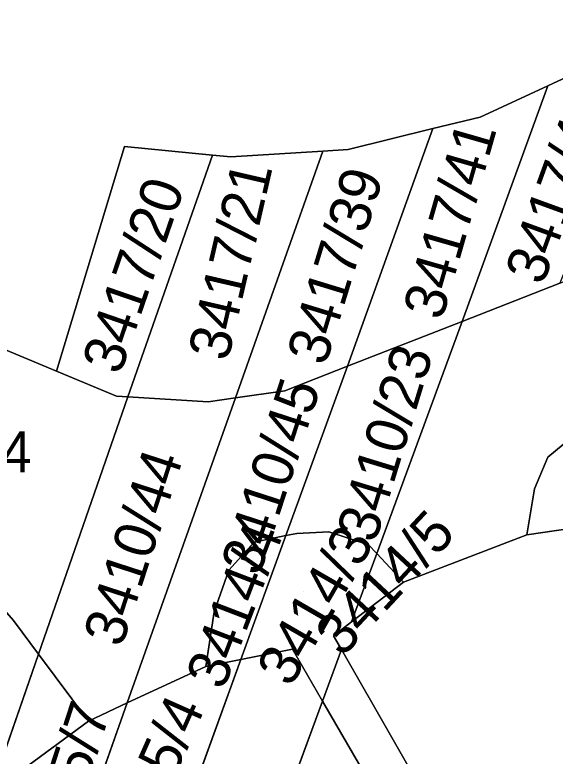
# Model space of a CAD drawing. Extents: x -262715 to -259381, y -1237238 to -1231182.
# Drawn here: x -261739.24 to -261713.05, y -1236168.6 to -1236132.68 of the extents above; entities that cross this region are included whole.
import ezdxf

# ---------------------------------------------------------------- set-up
doc = ezdxf.new("R2010")
doc.units = 0
for name, color, linetype in [('body_kn', 7, 'Continuous'), ('kladpar_druhypozemkov', 7, 'Continuous'), ('kladpar_hranice', 7, 'Continuous'), ('kladpar_parcelnecisla', 7, 'Continuous'), ('kladpar_plochy', 7, 'Continuous')]:
    doc.layers.add(name, color=color, linetype=linetype)

msp = doc.modelspace()

# ---------------------------------------------------------------- linework, layer by layer
at = {"layer": 'body_kn'}
for p, q in [((-261713.41, -1236136.11), (-261713.41, -1236136.11)), ((-261713.41, -1236136.11), (-261713.41, -1236136.11)), ((-261716.69, -1236137.63), (-261716.69, -1236137.63)), ((-261718.98, -1236138.19), (-261718.98, -1236138.19)), ((-261718.98, -1236138.19), (-261718.98, -1236138.19)), ((-261733.92, -1236139.06), (-261733.92, -1236139.06)), ((-261724.32, -1236139.28), (-261724.32, -1236139.28)), ((-261724.32, -1236139.28), (-261724.32, -1236139.28)), ((-261723.08, -1236139.2), (-261723.08, -1236139.2)), ((-261729.66, -1236139.47), (-261729.66, -1236139.47)), ((-261729.66, -1236139.47), (-261729.66, -1236139.47)), ((-261728.77, -1236139.56), (-261728.77, -1236139.56)), ((-261717.56, -1236147.53), (-261717.56, -1236147.53)), ((-261717.56, -1236147.53), (-261717.56, -1236147.53)), ((-261737.23, -1236149.94), (-261737.23, -1236149.94)), ((-261737.23, -1236149.94), (-261737.23, -1236149.94)), ((-261723.12, -1236149.7), (-261723.12, -1236149.7)), ((-261723.12, -1236149.7), (-261723.12, -1236149.7)), ((-261726.16, -1236150.89), (-261726.16, -1236150.89)), ((-261734.32, -1236151.15), (-261734.32, -1236151.15)), ((-261733.76, -1236151.19), (-261733.76, -1236151.19)), ((-261733.76, -1236151.19), (-261733.76, -1236151.19)), ((-261729.87, -1236151.43), (-261729.87, -1236151.43)), ((-261728.55, -1236151.24), (-261728.55, -1236151.24)), ((-261728.55, -1236151.24), (-261728.55, -1236151.24)), ((-261713.4, -1236154.11), (-261713.4, -1236154.11)), ((-261714.05, -1236155.64), (-261714.05, -1236155.64)), ((-261726.1, -1236157.91), (-261726.1, -1236157.91)), ((-261725.57, -1236157.8), (-261725.57, -1236157.8)), ((-261724.02, -1236157.73), (-261724.02, -1236157.73)), ((-261714.42, -1236157.88), (-261714.42, -1236157.88)), ((-261727.64, -1236158.23), (-261727.64, -1236158.23)), ((-261722.1, -1236158.35), (-261722.1, -1236158.35)), ((-261721.7, -1236158.78), (-261721.7, -1236158.78)), ((-261728.87, -1236159.58), (-261728.87, -1236159.58)), ((-261720.4, -1236160.17), (-261720.4, -1236160.17)), ((-261720.4, -1236160.17), (-261720.4, -1236160.17)), ((-261729.58, -1236161.6), (-261729.58, -1236161.6)), ((-261722.92, -1236162.09), (-261722.92, -1236162.09)), ((-261722.92, -1236162.09), (-261722.92, -1236162.09)), ((-261723.79, -1236162.76), (-261723.79, -1236162.76)), ((-261738.09, -1236163.65), (-261738.09, -1236163.65)), ((-261738.09, -1236163.65), (-261738.09, -1236163.65)), ((-261725.79, -1236163.41), (-261725.79, -1236163.41)), ((-261723.41, -1236163.43), (-261723.41, -1236163.43)), ((-261723.41, -1236163.43), (-261723.41, -1236163.43)), ((-261728.28, -1236163.91), (-261728.28, -1236163.91)), ((-261728.28, -1236163.91), (-261728.28, -1236163.91)), ((-261729.98, -1236164.25), (-261729.98, -1236164.25)), ((-261733.79, -1236166.02), (-261733.79, -1236166.02)), ((-261724.33, -1236165.93), (-261724.33, -1236165.93)), ((-261735.67, -1236166.9), (-261735.67, -1236166.9))]:
    msp.add_line(p, q, dxfattribs=at)
at = {"layer": 'kladpar_druhypozemkov'}
for p, q in [((-261713.23, -1236139.88), (-261713.23, -1236139.88)), ((-261719.46, -1236143.24), (-261719.46, -1236143.24)), ((-261730.17, -1236145.29), (-261730.17, -1236145.29)), ((-261724.96, -1236145.29), (-261724.96, -1236145.29)), ((-261734.47, -1236145.46), (-261734.47, -1236145.46)), ((-261722.43, -1236153.15), (-261722.43, -1236153.15)), ((-261727.65, -1236154.52), (-261727.65, -1236154.52)), ((-261734.45, -1236157.9), (-261734.45, -1236157.9)), ((-261721.28, -1236160.43), (-261721.28, -1236160.43)), ((-261728.92, -1236160.69), (-261728.92, -1236160.69)), ((-261725.24, -1236160.64), (-261725.24, -1236160.64))]:
    msp.add_line(p, q, dxfattribs=at)
at = {"layer": 'kladpar_hranice'}
for p, q in [((-261717.56, -1236147.53), (-261713.41, -1236136.11)), ((-261713.41, -1236136.11), (-261717.56, -1236147.53)), ((-261718.98, -1236138.19), (-261723.12, -1236149.7)), ((-261723.12, -1236149.7), (-261718.98, -1236138.19)), ((-261728.55, -1236151.24), (-261724.32, -1236139.28)), ((-261724.32, -1236139.28), (-261728.55, -1236151.24)), ((-261729.66, -1236139.47), (-261733.76, -1236151.19)), ((-261733.76, -1236151.19), (-261729.66, -1236139.47)), ((-261712.83, -1236145.68), (-261717.56, -1236147.53)), ((-261723.12, -1236149.7), (-261717.56, -1236147.53)), ((-261717.56, -1236147.53), (-261723.12, -1236149.7)), ((-261717.56, -1236147.53), (-261721.7, -1236158.78)), ((-261721.7, -1236158.78), (-261717.56, -1236147.53)), ((-261726.1, -1236157.91), (-261723.12, -1236149.7)), ((-261723.12, -1236149.7), (-261726.1, -1236157.91)), ((-261738.09, -1236163.65), (-261733.76, -1236151.19)), ((-261733.76, -1236151.19), (-261738.09, -1236163.65)), ((-261733.79, -1236166.02), (-261728.55, -1236151.24)), ((-261728.55, -1236151.24), (-261733.79, -1236166.02)), ((-261728.28, -1236163.91), (-261726.1, -1236157.91)), ((-261726.1, -1236157.91), (-261728.28, -1236163.91)), ((-261721.7, -1236158.78), (-261722.92, -1236162.09)), ((-261722.92, -1236162.09), (-261721.7, -1236158.78)), ((-261721.7, -1236158.78), (-261720.4, -1236160.17)), ((-261720.4, -1236160.17), (-261722.92, -1236162.09)), ((-261741.11, -1236172.33), (-261738.09, -1236163.65)), ((-261738.09, -1236163.65), (-261741.11, -1236172.33)), ((-261724.33, -1236165.93), (-261723.41, -1236163.43)), ((-261723.41, -1236163.43), (-261724.33, -1236165.93)), ((-261733.81, -1236179.13), (-261728.28, -1236163.91)), ((-261728.28, -1236163.91), (-261733.81, -1236179.13)), ((-261733.79, -1236166.02), (-261736.65, -1236174.1)), ((-261736.65, -1236174.1), (-261733.79, -1236166.02)), ((-261731.01, -1236184.09), (-261724.33, -1236165.93)), ((-261724.33, -1236165.93), (-261731.01, -1236184.09)), ((-261724.33, -1236165.93), (-261702.89, -1236202.83))]:
    msp.add_line(p, q, dxfattribs=at)
for points in [[(-261707.63, -1236132.68), (-261710.83, -1236134.92), (-261713.41, -1236136.11), (-261716.69, -1236137.63), (-261718.98, -1236138.19), (-261723.08, -1236139.2), (-261724.32, -1236139.28), (-261728.77, -1236139.56), (-261729.66, -1236139.47), (-261733.92, -1236139.06), (-261737.23, -1236149.94), (-261741.3, -1236148.25), (-261742.42, -1236147.79), (-261745.21, -1236145.81), (-261742.11, -1236136.53), (-261745.03, -1236135.05), (-261745.8, -1236134.54), (-261748.83, -1236132.52), (-261749.78, -1236131.69), (-261752.26, -1236129.51)], [(-261713.41, -1236136.11), (-261710.83, -1236134.92), (-261707.63, -1236132.68)], [(-261718.98, -1236138.19), (-261716.69, -1236137.63), (-261713.41, -1236136.11)], [(-261724.32, -1236139.28), (-261723.08, -1236139.2), (-261718.98, -1236138.19)], [(-261752.25, -1236139.28), (-261751.94, -1236139.76), (-261748.58, -1236143.06), (-261747.21, -1236144.4), (-261745.21, -1236145.81), (-261742.42, -1236147.79), (-261741.3, -1236148.25), (-261737.23, -1236149.94), (-261734.32, -1236151.15), (-261733.76, -1236151.19)], [(-261737.23, -1236149.94), (-261733.92, -1236139.06), (-261729.66, -1236139.47)], [(-261729.66, -1236139.47), (-261728.77, -1236139.56), (-261724.32, -1236139.28)], [(-261717.56, -1236147.53), (-261712.83, -1236145.68), (-261705.86, -1236142.95), (-261699.62, -1236140.51), (-261697.83, -1236139.86), (-261697.53, -1236139.82), (-261695.18, -1236139.52), (-261692.48, -1236139.79), (-261690.29, -1236140.62), (-261688.19, -1236141.96), (-261686.51, -1236143.83), (-261677.84, -1236158.72)], [(-261733.76, -1236151.19), (-261734.32, -1236151.15), (-261737.23, -1236149.94)], [(-261723.12, -1236149.7), (-261726.16, -1236150.89), (-261728.55, -1236151.24)], [(-261728.55, -1236151.24), (-261726.16, -1236150.89), (-261723.12, -1236149.7)], [(-261728.55, -1236151.24), (-261729.87, -1236151.43), (-261733.76, -1236151.19)], [(-261733.76, -1236151.19), (-261729.87, -1236151.43), (-261728.55, -1236151.24)], [(-261698.24, -1236152.33), (-261704.55, -1236153.52), (-261706.64, -1236151.87), (-261708.78, -1236151.52), (-261710.28, -1236152.03), (-261711.83, -1236152.8), (-261713.4, -1236154.11), (-261714.05, -1236155.64), (-261714.42, -1236157.88), (-261720.4, -1236160.17), (-261721.7, -1236158.78)], [(-261690.79, -1236190.36), (-261709.68, -1236157.18), (-261714.42, -1236157.88), (-261714.05, -1236155.64), (-261713.4, -1236154.11), (-261711.83, -1236152.8), (-261710.28, -1236152.03), (-261708.78, -1236151.52), (-261706.64, -1236151.87), (-261704.55, -1236153.52), (-261707.96, -1236156.14)], [(-261738.09, -1236163.65), (-261739.3, -1236162.03), (-261743.05, -1236157.75), (-261744.36, -1236156.93), (-261746.09, -1236156.8), (-261749.51, -1236157.58), (-261752.34, -1236159.04), (-261755.22, -1236162.36), (-261756.04, -1236164.71)], [(-261749.51, -1236157.58), (-261746.09, -1236156.8), (-261744.36, -1236156.93), (-261743.05, -1236157.75), (-261739.3, -1236162.03), (-261738.09, -1236163.65)], [(-261694.38, -1236199.11), (-261701.26, -1236202.14), (-261723.41, -1236163.43), (-261723.79, -1236162.76), (-261722.92, -1236162.09), (-261720.4, -1236160.17), (-261714.42, -1236157.88), (-261709.68, -1236157.18)], [(-261726.1, -1236157.91), (-261727.64, -1236158.23), (-261728.87, -1236159.58), (-261729.58, -1236161.6), (-261729.98, -1236164.25), (-261733.79, -1236166.02)], [(-261728.28, -1236163.91), (-261729.98, -1236164.25), (-261729.58, -1236161.6), (-261728.87, -1236159.58), (-261727.64, -1236158.23), (-261726.1, -1236157.91)], [(-261721.7, -1236158.78), (-261722.1, -1236158.35), (-261724.02, -1236157.73), (-261725.57, -1236157.8), (-261726.1, -1236157.91)], [(-261726.1, -1236157.91), (-261725.57, -1236157.8), (-261724.02, -1236157.73), (-261722.1, -1236158.35), (-261721.7, -1236158.78)], [(-261722.92, -1236162.09), (-261723.79, -1236162.76), (-261723.41, -1236163.43)], [(-261738.09, -1236163.65), (-261735.67, -1236166.9), (-261739.23, -1236169.52), (-261736.65, -1236174.1)], [(-261733.79, -1236166.02), (-261735.67, -1236166.9), (-261738.09, -1236163.65)], [(-261724.33, -1236165.93), (-261725.79, -1236163.41), (-261728.28, -1236163.91)], [(-261728.28, -1236163.91), (-261725.79, -1236163.41), (-261724.33, -1236165.93)], [(-261723.41, -1236163.43), (-261701.26, -1236202.14), (-261702.89, -1236202.83), (-261724.33, -1236165.93)], [(-261733.79, -1236166.02), (-261729.98, -1236164.25), (-261728.28, -1236163.91)], [(-261736.65, -1236174.1), (-261739.23, -1236169.52), (-261735.67, -1236166.9), (-261733.79, -1236166.02)]]:
    msp.add_lwpolyline(points, dxfattribs=at)
at = {"layer": 'kladpar_plochy'}
for points in [[(-261710.83, -1236134.92), (-261713.41, -1236136.11), (-261716.69, -1236137.63), (-261718.98, -1236138.19), (-261723.08, -1236139.2), (-261724.32, -1236139.28), (-261728.77, -1236139.56), (-261729.66, -1236139.47), (-261733.92, -1236139.06), (-261737.23, -1236149.94), (-261741.3, -1236148.25), (-261742.42, -1236147.79), (-261745.21, -1236145.81), (-261742.11, -1236136.53), (-261745.03, -1236135.05), (-261745.8, -1236134.54), (-261748.83, -1236132.52)], [(-261711.83, -1236152.8), (-261713.4, -1236154.11), (-261714.05, -1236155.64), (-261714.42, -1236157.88), (-261720.4, -1236160.17), (-261721.7, -1236158.78), (-261717.56, -1236147.53), (-261712.83, -1236145.68)]]:
    msp.add_lwpolyline(points, dxfattribs=at)
for points in [[(-261717.56, -1236147.53), (-261713.41, -1236136.11), (-261710.83, -1236134.92), (-261707.63, -1236132.68), (-261712.83, -1236145.68)], [(-261723.12, -1236149.7), (-261718.98, -1236138.19), (-261716.69, -1236137.63), (-261713.41, -1236136.11), (-261717.56, -1236147.53)], [(-261728.55, -1236151.24), (-261724.32, -1236139.28), (-261723.08, -1236139.2), (-261718.98, -1236138.19), (-261723.12, -1236149.7), (-261726.16, -1236150.89)], [(-261756.04, -1236164.71), (-261758.86, -1236159.66), (-261756.35, -1236151.9), (-261756.32, -1236151.82), (-261755.84, -1236150.68), (-261755.79, -1236150.2), (-261752.25, -1236139.28), (-261751.94, -1236139.76), (-261748.58, -1236143.06), (-261747.21, -1236144.4), (-261745.21, -1236145.81), (-261742.42, -1236147.79), (-261741.3, -1236148.25), (-261737.23, -1236149.94), (-261734.32, -1236151.15), (-261733.76, -1236151.19), (-261738.09, -1236163.65), (-261739.3, -1236162.03), (-261743.05, -1236157.75), (-261744.36, -1236156.93), (-261746.09, -1236156.8), (-261749.51, -1236157.58), (-261752.34, -1236159.04), (-261755.22, -1236162.36)], [(-261737.23, -1236149.94), (-261733.92, -1236139.06), (-261729.66, -1236139.47), (-261733.76, -1236151.19), (-261734.32, -1236151.15)], [(-261733.76, -1236151.19), (-261729.66, -1236139.47), (-261728.77, -1236139.56), (-261724.32, -1236139.28), (-261728.55, -1236151.24), (-261729.87, -1236151.43)], [(-261723.12, -1236149.7), (-261717.56, -1236147.53), (-261721.7, -1236158.78), (-261722.1, -1236158.35), (-261724.02, -1236157.73), (-261725.57, -1236157.8), (-261726.1, -1236157.91)], [(-261728.55, -1236151.24), (-261726.16, -1236150.89), (-261723.12, -1236149.7), (-261726.1, -1236157.91), (-261727.64, -1236158.23), (-261728.87, -1236159.58), (-261729.58, -1236161.6), (-261729.98, -1236164.25), (-261733.79, -1236166.02)], [(-261733.76, -1236151.19), (-261729.87, -1236151.43), (-261728.55, -1236151.24), (-261733.79, -1236166.02), (-261735.67, -1236166.9), (-261738.09, -1236163.65)], [(-261707.96, -1236156.14), (-261689.82, -1236187.98), (-261690.79, -1236190.36), (-261709.68, -1236157.18), (-261714.42, -1236157.88), (-261714.05, -1236155.64), (-261713.4, -1236154.11), (-261711.83, -1236152.8), (-261710.28, -1236152.03), (-261708.78, -1236151.52), (-261706.64, -1236151.87), (-261704.55, -1236153.52)], [(-261749.51, -1236157.58), (-261746.09, -1236156.8), (-261744.36, -1236156.93), (-261743.05, -1236157.75), (-261739.3, -1236162.03), (-261738.09, -1236163.65), (-261741.11, -1236172.33)], [(-261709.68, -1236157.18), (-261690.79, -1236190.36), (-261694.38, -1236199.11), (-261701.26, -1236202.14), (-261723.41, -1236163.43), (-261723.79, -1236162.76), (-261722.92, -1236162.09), (-261720.4, -1236160.17), (-261714.42, -1236157.88)], [(-261728.28, -1236163.91), (-261729.98, -1236164.25), (-261729.58, -1236161.6), (-261728.87, -1236159.58), (-261727.64, -1236158.23), (-261726.1, -1236157.91)], [(-261722.92, -1236162.09), (-261723.79, -1236162.76), (-261723.41, -1236163.43), (-261724.33, -1236165.93), (-261725.79, -1236163.41), (-261728.28, -1236163.91), (-261726.1, -1236157.91), (-261725.57, -1236157.8), (-261724.02, -1236157.73), (-261722.1, -1236158.35), (-261721.7, -1236158.78)], [(-261720.4, -1236160.17), (-261722.92, -1236162.09), (-261721.7, -1236158.78)], [(-261738.09, -1236163.65), (-261735.67, -1236166.9), (-261739.23, -1236169.52), (-261736.65, -1236174.1), (-261737.97, -1236177.83), (-261741.11, -1236172.33)], [(-261731.01, -1236184.09), (-261733.81, -1236179.13), (-261728.28, -1236163.91), (-261725.79, -1236163.41), (-261724.33, -1236165.93)], [(-261723.41, -1236163.43), (-261701.26, -1236202.14), (-261702.89, -1236202.83), (-261724.33, -1236165.93)], [(-261733.81, -1236179.13), (-261736.65, -1236174.1), (-261733.79, -1236166.02), (-261729.98, -1236164.25), (-261728.28, -1236163.91)], [(-261736.65, -1236174.1), (-261739.23, -1236169.52), (-261735.67, -1236166.9), (-261733.79, -1236166.02)], [(-261702.89, -1236202.83), (-261712.7, -1236207.24), (-261721.67, -1236200.65), (-261731.01, -1236184.09), (-261724.33, -1236165.93)]]:
    msp.add_lwpolyline(points, close=True, dxfattribs=at)

# ---------------------------------------------------------------- texts
at = {"layer": 'kladpar_parcelnecisla'}
for s, rotation, p in [('3417/43', 70, (-261713.65, -1236145.835)), ('3417/41', 74, (-261718.539, -1236147.533)), ('3417/21', 77, (-261728.917, -1236149.511)), ('3417/39', 73, (-261724.185, -1236149.735)), ('3417/20', 71, (-261734.141, -1236150.175)), ('3410/23', 73, (-261721.773, -1236158.323)), ('3410/45', 72, (-261727.39, -1236159.923)), ('3410/44', 72, (-261734.063, -1236163.381)), ('3414/5', 47, (-261723.374, -1236163.855)), ('3414/4', 69, (-261729.134, -1236165.449)), ('3414/3', 60, (-261725.877, -1236165.313)), ('3415/4', 66, (-261733.337, -1236173.757)), ('3415/7', 72, (-261737.105, -1236174.187))]:
    msp.add_text(s, height=2, rotation=rotation, dxfattribs=at).set_placement(p)
msp.add_text('3410/24', height=2, dxfattribs=at).set_placement((-261748.092, -1236154.85))

doc.saveas('drawing.dxf')
